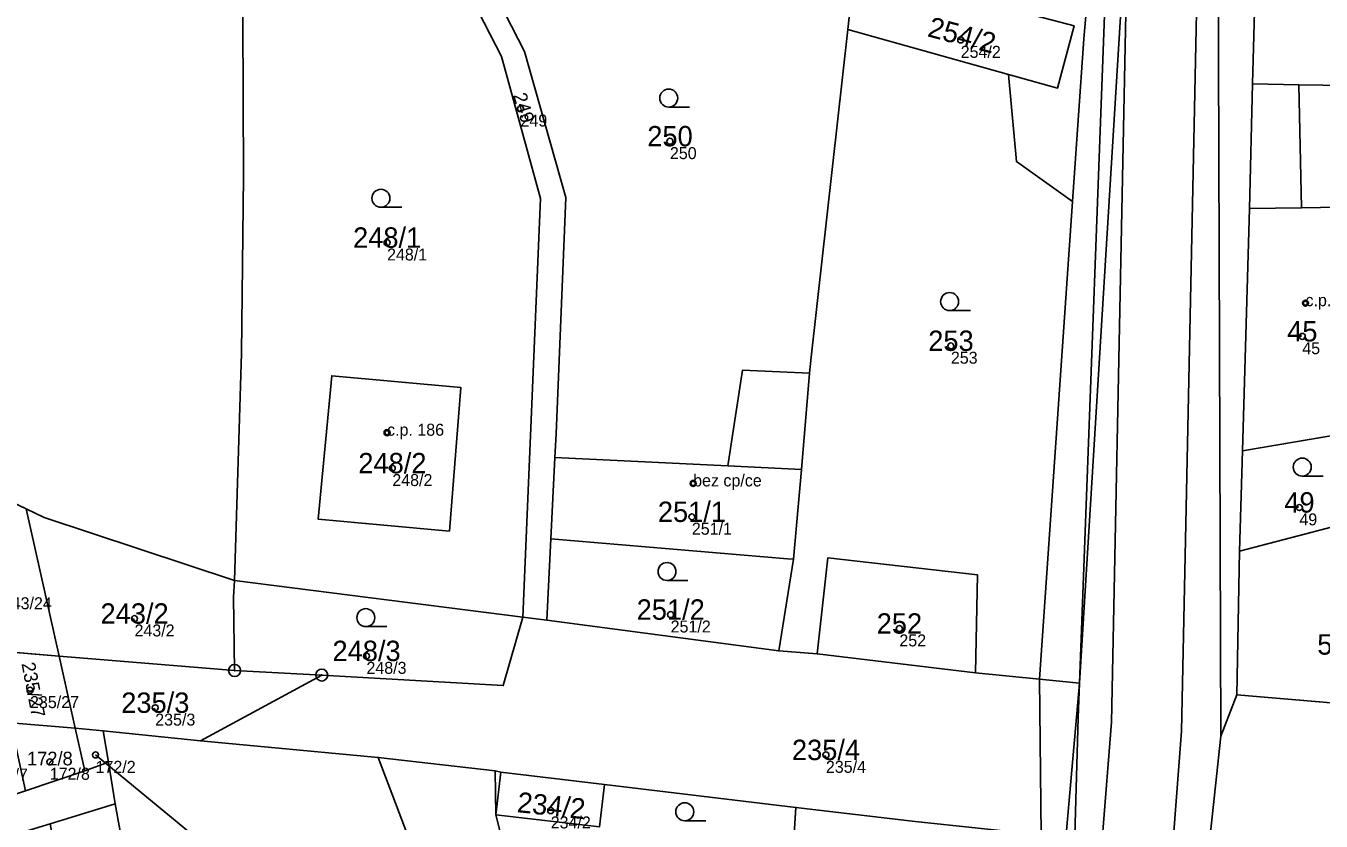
# Model space of a CAD drawing. Extents: x -603967 to -594699, y -1179315 to -1165625.
# Drawn here: x -597528.8 to -597420.7, y -1172664.1 to -1172597.8 of the extents above; entities that cross this region are included whole.
import ezdxf

# ---------------------------------------------------------------- set-up
doc = ezdxf.new("R2010")
doc.units = 0
for name, color, linetype in [('Definiční body', 7, 'Continuous'), ('Hranice parcel', 7, 'Continuous'), ('Parcelní čísla', 7, 'Continuous'), ('Polygon budovy', 7, 'Continuous'), ('Polygon parcely', 7, 'Continuous'), ('Pop  PČ popisy', 7, 'Continuous'), ('Vnitřní kresba', 7, 'Continuous'), ('Značky bodu BP', 7, 'Continuous'), ('Značky budov', 7, 'Continuous'), ('Značky kultur', 7, 'Continuous')]:
    doc.layers.add(name, color=color, linetype=linetype)

msp = doc.modelspace()

# ---------------------------------------------------------------- linework, layer by layer
at = {"layer": 'Definiční body'}
for centre in [(-597450.74, -1172598.93994), (-597487.48, -1172604.66994), (-597475.01, -1172607.38994), (-597498.62, -1172615.84994), (-597421.96, -1172620.89994), (-597422.23, -1172623.66994), (-597451.56, -1172624.45994), (-597498.62, -1172631.70994), (-597498.18, -1172634.66994), (-597473.07, -1172635.93994), (-597422.47, -1172637.94994), (-597473.18, -1172638.72994), (-597474.95, -1172646.88994), (-597519.7, -1172647.21994), (-597455.86, -1172648.04994), (-597500.34, -1172650.33994), (-597528.42, -1172653.19994), (-597517.97, -1172654.65994), (-597522.95, -1172658.59994), (-597461.99, -1172658.59994), (-597526.77, -1172659.17994), (-597484.96, -1172663.23994)]:
    msp.add_circle(centre, 0.25, dxfattribs=at)
at = {"layer": 'Hranice parcel'}
for p, q in [((-597460.17, -1172598.07), (-597459.57, -1172592.62)), ((-597446.75, -1172601.81), (-597460.17, -1172598.07)), ((-597426.63, -1172613), (-597426.39, -1172602.61)), ((-597444.15, -1172652.28), (-597441.4, -1172612.41)), ((-597427.23, -1172633.23), (-597426.63, -1172613)), ((-597427.23, -1172633.23), (-597417.57, -1172631.58)), ((-597484.94, -1172640.56), (-597484.61, -1172633.77)), ((-597427.48, -1172641.59), (-597427.23, -1172633.23)), ((-597532, -1172636.53), (-597528.73, -1172638.07)), ((-597528.73, -1172638.07), (-597525.98, -1172650.35)), ((-597415.33, -1172638.42), (-597427.48, -1172641.59)), ((-597485.27, -1172647.36), (-597484.94, -1172640.56)), ((-597465.93, -1172649.91), (-597464.69, -1172642.26)), ((-597427.7, -1172653.59), (-597427.48, -1172641.59)), ((-597449.51, -1172651.74), (-597449.34, -1172643.56)), ((-597511.34, -1172644.04), (-597487.28, -1172647.09)), ((-597487.28, -1172647.09), (-597485.27, -1172647.36)), ((-597485.27, -1172647.36), (-597465.93, -1172649.91)), ((-597525.98, -1172650.35), (-597531.32, -1172649.91)), ((-597465.93, -1172649.91), (-597462.73, -1172650.17)), ((-597525.98, -1172650.35), (-597524.64, -1172656.37)), ((-597511.34, -1172651.55), (-597525.98, -1172650.35)), ((-597462.73, -1172650.17), (-597449.51, -1172651.74)), ((-597514.18, -1172657.42), (-597504.07, -1172651.93)), ((-597511.34, -1172651.55), (-597504.07, -1172651.93)), ((-597449.51, -1172651.74), (-597444.15, -1172652.28)), ((-597444.15, -1172652.28), (-597444.02, -1172665.27)), ((-597444.15, -1172652.28), (-597440.82, -1172652.61)), ((-597429.03, -1172657.03), (-597427.7, -1172653.59)), ((-597427.7, -1172653.59), (-597402.09, -1172655.74)), ((-597524.64, -1172656.37), (-597530.02, -1172655.92)), ((-597524.64, -1172656.37), (-597523.85, -1172659.93)), ((-597522.31, -1172656.59), (-597524.64, -1172656.37)), ((-597514.18, -1172657.42), (-597522.31, -1172656.59)), ((-597522.31, -1172656.59), (-597521.86, -1172659.19)), ((-597499.36, -1172658.8), (-597514.18, -1172657.42)), ((-597429.03, -1172657.03), (-597429.92, -1172665.33)), ((-597523.85, -1172659.93), (-597521.86, -1172659.19)), ((-597521.86, -1172659.19), (-597521.31, -1172662.67)), ((-597489.59, -1172659.93), (-597499.36, -1172658.8)), ((-597528.79, -1172661.59), (-597523.85, -1172659.93)), ((-597489.54, -1172663.6), (-597489.59, -1172659.93)), ((-597464.49, -1172662.97), (-597480.48, -1172661.05)), ((-597521.31, -1172662.67), (-597526.75, -1172664.34)), ((-597464.93, -1172669.55), (-597464.49, -1172662.97)), ((-597488.54, -1172667.57), (-597489.54, -1172663.6))]:
    msp.add_line(p, q, dxfattribs=at)
for points in [[(-597528.05, -1172498.17), (-597518.4, -1172504.13), (-597435.94, -1172563.53), (-597433.57, -1172567.6), (-597431.64, -1172572.1), (-597429.8, -1172578.09), (-597429.17, -1172586.93), (-597429.24, -1172592.29), (-597429.03, -1172657.03)], [(-597495.52, -1172531.46), (-597442.28, -1172569.94), (-597439.98, -1172573.3), (-597438.33, -1172576.99), (-597436.73, -1172586.11), (-597440.82, -1172652.61)], [(-597440.82, -1172652.61), (-597438.34, -1172586.43), (-597438.45, -1172580.46), (-597439.65, -1172576.06), (-597443.41, -1172571.74), (-597495.52, -1172531.46)], [(-597466.04, -1172555.82), (-597441.8, -1172575.89), (-597441.01, -1172577.69), (-597440.3, -1172579.33), (-597440.2, -1172583.46), (-597439.84, -1172591.85), (-597440.47, -1172598.85), (-597441.4, -1172612.41)], [(-597484.61, -1172633.77), (-597484.51, -1172631.8), (-597483.7, -1172612.09), (-597487.15, -1172599.91), (-597496.27, -1172582.09), (-597501.89, -1172569.57)], [(-597487.28, -1172647.09), (-597485.8, -1172612.16), (-597489.08, -1172600.31), (-597497.93, -1172583.04), (-597505.83, -1172574.91)], [(-597426.39, -1172602.61), (-597426.19, -1172595.53), (-597425.51, -1172593.78), (-597428.03, -1172592.65), (-597424.81, -1172584.87)], [(-597511.34, -1172644.04), (-597510.78, -1172625.06), (-597510.59, -1172610.34), (-597510.66, -1172597.14), (-597510.67, -1172594.6), (-597510.68, -1172593.07), (-597510.68, -1172592.44), (-597511.05, -1172591.66)], [(-597459.57, -1172592.62), (-597450.82, -1172595.27), (-597446.2, -1172596.48), (-597442.45, -1172597.46), (-597441.27, -1172597.77), (-597442.65, -1172602.95), (-597446.75, -1172601.81)], [(-597463.35, -1172626.75), (-597463.23, -1172625.41), (-597460.17, -1172598.07)], [(-597441.4, -1172612.41), (-597446.09, -1172609.08), (-597446.75, -1172601.81)], [(-597426.39, -1172602.61), (-597422.52, -1172602.67), (-597418.51, -1172602.73), (-597412.9, -1172602.8), (-597411.99, -1172602.78), (-597408.57, -1172602.69)], [(-597426.63, -1172613), (-597422.29, -1172612.94), (-597419.11, -1172612.9), (-597412.45, -1172611.29), (-597410.82, -1172610.9), (-597409.55, -1172610.59)], [(-597492.45, -1172627.94), (-597493.41, -1172639.92), (-597504.36, -1172638.91), (-597503.24, -1172626.95), (-597492.45, -1172627.94)], [(-597484.61, -1172633.77), (-597470.17, -1172634.48), (-597468.95, -1172626.48), (-597463.35, -1172626.75)], [(-597464.69, -1172642.26), (-597464.04, -1172634.78), (-597463.35, -1172626.75)], [(-597528.73, -1172638.07), (-597527.23, -1172638.78), (-597511.34, -1172644.04)], [(-597484.94, -1172640.56), (-597465.21, -1172642.22), (-597464.69, -1172642.26)], [(-597449.34, -1172643.56), (-597461.83, -1172642.16), (-597462.73, -1172650.17)], [(-597511.34, -1172644.04), (-597511.43, -1172645.44), (-597511.34, -1172651.55)], [(-597504.07, -1172651.93), (-597488.92, -1172652.81), (-597487.28, -1172647.09)], [(-597448.26, -1172765.15), (-597449.51, -1172761.42), (-597446.71, -1172719.46), (-597440.82, -1172652.61)], [(-597440.82, -1172652.61), (-597440.93, -1172655.49), (-597441.21, -1172665.3)], [(-597490.95, -1172680.44), (-597493.05, -1172675.44), (-597499.36, -1172658.8)], [(-597480.48, -1172661.05), (-597489.13, -1172660.02), (-597489.59, -1172659.93)], [(-597480.48, -1172661.05), (-597480.89, -1172664.6), (-597489.54, -1172663.6)], [(-597521.31, -1172662.67), (-597515.43, -1172694.83), (-597511.52, -1172716.63), (-597508.78, -1172742), (-597508.33, -1172749.24)], [(-597464.49, -1172662.97), (-597454.54, -1172664.14), (-597444.02, -1172665.27)]]:
    msp.add_lwpolyline(points, dxfattribs=at)
at = {"layer": 'Polygon budovy'}
for points in [[(-597460.17, -1172598.07), (-597446.75, -1172601.81), (-597442.65, -1172602.95), (-597441.27, -1172597.77), (-597442.45, -1172597.46), (-597446.2, -1172596.48), (-597450.82, -1172595.27), (-597459.57, -1172592.62)], [(-597418.51, -1172602.73), (-597422.52, -1172602.67), (-597422.29, -1172612.94), (-597419.11, -1172612.9), (-597412.45, -1172611.29), (-597411.99, -1172602.78), (-597412.9, -1172602.8)], [(-597427.23, -1172633.23), (-597417.57, -1172631.58), (-597419.11, -1172612.9), (-597422.29, -1172612.94), (-597426.63, -1172613)], [(-597504.36, -1172638.91), (-597493.41, -1172639.92), (-597492.45, -1172627.94), (-597503.24, -1172626.95)], [(-597484.61, -1172633.77), (-597484.94, -1172640.56), (-597465.21, -1172642.22), (-597464.69, -1172642.26), (-597464.04, -1172634.78), (-597470.17, -1172634.48)]]:
    msp.add_lwpolyline(points, close=True, dxfattribs=at)
at = {"layer": 'Polygon parcely'}
for points in [[(-597429.92, -1172665.33), (-597429.03, -1172657.03), (-597429.24, -1172592.29), (-597429.17, -1172586.93), (-597429.8, -1172578.09), (-597431.64, -1172572.1), (-597433.57, -1172567.6), (-597435.94, -1172563.53), (-597518.4, -1172504.13), (-597528.05, -1172498.17), (-597529.32, -1172493.99), (-597512.01, -1172395.8), (-597507.16, -1172367.89)], [(-597532.25, -1172503.88), (-597520.62, -1172513.32), (-597509.01, -1172523.4), (-597500.85, -1172530.35), (-597481.89, -1172547.09), (-597477.95, -1172549.3), (-597473.88, -1172551.53), (-597466.04, -1172555.82), (-597441.8, -1172575.89), (-597441.01, -1172577.69), (-597440.3, -1172579.33), (-597440.2, -1172583.46), (-597439.84, -1172591.85), (-597440.47, -1172598.85), (-597441.4, -1172612.41), (-597444.15, -1172652.28), (-597440.82, -1172652.61), (-597438.34, -1172586.43), (-597438.45, -1172580.46), (-597439.65, -1172576.06), (-597443.41, -1172571.74), (-597495.52, -1172531.46), (-597528.77, -1172505.76)], [(-597528.77, -1172505.76), (-597495.52, -1172531.46), (-597442.28, -1172569.94), (-597439.98, -1172573.3), (-597438.33, -1172576.99), (-597436.73, -1172586.11), (-597440.82, -1172652.61), (-597440.93, -1172655.49), (-597441.21, -1172665.3)], [(-597532, -1172636.53), (-597528.73, -1172638.07), (-597527.23, -1172638.78), (-597511.34, -1172644.04), (-597510.78, -1172625.06), (-597510.59, -1172610.34), (-597510.66, -1172597.14), (-597510.67, -1172594.6), (-597510.68, -1172593.07), (-597510.68, -1172592.44), (-597511.05, -1172591.66), (-597517.73, -1172577.53), (-597519.05, -1172571.45), (-597519.44, -1172571.44), (-597536.12, -1172570.19)], [(-597429.24, -1172592.29), (-597429.03, -1172657.03), (-597427.7, -1172653.59), (-597427.48, -1172641.59), (-597427.23, -1172633.23), (-597426.63, -1172613), (-597426.39, -1172602.61), (-597426.19, -1172595.53)], [(-597402.09, -1172655.74), (-597427.7, -1172653.59), (-597429.03, -1172657.03), (-597429.92, -1172665.33)], [(-597488.54, -1172667.57), (-597489.54, -1172663.6), (-597489.59, -1172659.93), (-597499.36, -1172658.8), (-597493.05, -1172675.44)]]:
    msp.add_lwpolyline(points, dxfattribs=at)
for points in [[(-597495.52, -1172531.46), (-597443.41, -1172571.74), (-597439.65, -1172576.06), (-597438.45, -1172580.46), (-597438.34, -1172586.43), (-597440.82, -1172652.61), (-597436.73, -1172586.11), (-597438.33, -1172576.99), (-597439.98, -1172573.3), (-597442.28, -1172569.94)], [(-597441.27, -1172597.77), (-597442.65, -1172602.95), (-597446.75, -1172601.81), (-597446.09, -1172609.08), (-597441.4, -1172612.41), (-597440.47, -1172598.85), (-597439.84, -1172591.85), (-597440.2, -1172583.46), (-597440.3, -1172579.33), (-597441.01, -1172577.69), (-597441.8, -1172575.89), (-597466.04, -1172555.82), (-597469.1, -1172564.5), (-597475.64, -1172577.53), (-597477.75, -1172581.98), (-597477.85, -1172582.21), (-597471.27, -1172585.2), (-597459.5, -1172590.23), (-597459.57, -1172592.62), (-597450.82, -1172595.27), (-597446.2, -1172596.48), (-597442.45, -1172597.46)], [(-597493.46, -1172568.87), (-597495.24, -1172572.96), (-597501.89, -1172569.57), (-597496.27, -1172582.09), (-597487.15, -1172599.91), (-597483.7, -1172612.09), (-597484.51, -1172631.8), (-597484.61, -1172633.77), (-597470.17, -1172634.48), (-597468.95, -1172626.48), (-597463.35, -1172626.75), (-597463.23, -1172625.41), (-597460.17, -1172598.07), (-597459.57, -1172592.62), (-597459.5, -1172590.23), (-597471.27, -1172585.2), (-597477.85, -1172582.21), (-597477.75, -1172581.98), (-597485.47, -1172578.76), (-597487.24, -1172576.43), (-597490.24, -1172573.31)], [(-597483.7, -1172612.09), (-597487.15, -1172599.91), (-597496.27, -1172582.09), (-597501.89, -1172569.57), (-597502.19, -1172569.42), (-597505.83, -1172574.91), (-597497.93, -1172583.04), (-597489.08, -1172600.31), (-597485.8, -1172612.16), (-597487.28, -1172647.09), (-597485.27, -1172647.36), (-597484.94, -1172640.56), (-597484.61, -1172633.77), (-597484.51, -1172631.8)], [(-597511.34, -1172644.04), (-597487.28, -1172647.09), (-597485.8, -1172612.16), (-597489.08, -1172600.31), (-597497.93, -1172583.04), (-597505.83, -1172574.91), (-597511, -1172575.9), (-597516.78, -1172577.33), (-597517.73, -1172577.53), (-597511.05, -1172591.66), (-597510.68, -1172592.44), (-597510.68, -1172593.07), (-597510.67, -1172594.6), (-597510.66, -1172597.14), (-597510.59, -1172610.34), (-597510.78, -1172625.06)], [(-597412.9, -1172602.8), (-597411.99, -1172602.78), (-597408.57, -1172602.69), (-597407.97, -1172602.77), (-597404.91, -1172596.01), (-597409.72, -1172594.41), (-597409.1, -1172592.88), (-597417.43, -1172589.67), (-597424.81, -1172584.87), (-597428.03, -1172592.65), (-597425.51, -1172593.78), (-597426.19, -1172595.53), (-597426.39, -1172602.61), (-597422.52, -1172602.67), (-597418.51, -1172602.73)], [(-597459.57, -1172592.62), (-597460.17, -1172598.07), (-597446.75, -1172601.81), (-597442.65, -1172602.95), (-597441.27, -1172597.77), (-597442.45, -1172597.46), (-597446.2, -1172596.48), (-597450.82, -1172595.27)], [(-597446.09, -1172609.08), (-597446.75, -1172601.81), (-597460.17, -1172598.07), (-597463.23, -1172625.41), (-597463.35, -1172626.75), (-597464.04, -1172634.78), (-597464.69, -1172642.26), (-597465.93, -1172649.91), (-597462.73, -1172650.17), (-597461.83, -1172642.16), (-597449.34, -1172643.56), (-597449.51, -1172651.74), (-597444.15, -1172652.28), (-597441.4, -1172612.41)], [(-597408.57, -1172602.69), (-597411.99, -1172602.78), (-597412.9, -1172602.8), (-597418.51, -1172602.73), (-597422.52, -1172602.67), (-597426.39, -1172602.61), (-597426.63, -1172613), (-597422.29, -1172612.94), (-597419.11, -1172612.9), (-597412.45, -1172611.29), (-597410.82, -1172610.9), (-597409.55, -1172610.59)], [(-597409.55, -1172610.59), (-597410.82, -1172610.9), (-597412.45, -1172611.29), (-597419.11, -1172612.9), (-597422.29, -1172612.94), (-597426.63, -1172613), (-597427.23, -1172633.23), (-597417.57, -1172631.58), (-597408.93, -1172627.69), (-597404.22, -1172626.3), (-597406.12, -1172619.41), (-597401.51, -1172618.14), (-597403.96, -1172609.24)], [(-597492.45, -1172627.94), (-597493.41, -1172639.92), (-597504.36, -1172638.91), (-597503.24, -1172626.95)], [(-597492.45, -1172627.94), (-597503.24, -1172626.95), (-597504.36, -1172638.91), (-597493.41, -1172639.92)], [(-597465.21, -1172642.22), (-597464.69, -1172642.26), (-597464.04, -1172634.78), (-597463.35, -1172626.75), (-597468.95, -1172626.48), (-597470.17, -1172634.48), (-597484.61, -1172633.77), (-597484.94, -1172640.56)], [(-597427.23, -1172633.23), (-597427.48, -1172641.59), (-597415.33, -1172638.42), (-597417.57, -1172631.58)], [(-597531.32, -1172649.91), (-597525.98, -1172650.35), (-597528.73, -1172638.07), (-597532, -1172636.53), (-597534.36, -1172635.88)], [(-597525.98, -1172650.35), (-597511.34, -1172651.55), (-597511.43, -1172645.44), (-597511.34, -1172644.04), (-597527.23, -1172638.78), (-597528.73, -1172638.07)], [(-597404.42, -1172648.01), (-597411.69, -1172650.18), (-597415.33, -1172638.42), (-597427.48, -1172641.59), (-597427.7, -1172653.59), (-597402.09, -1172655.74), (-597403.98, -1172649.46)], [(-597485.27, -1172647.36), (-597465.93, -1172649.91), (-597464.69, -1172642.26), (-597465.21, -1172642.22), (-597484.94, -1172640.56)], [(-597461.83, -1172642.16), (-597462.73, -1172650.17), (-597449.51, -1172651.74), (-597449.34, -1172643.56)], [(-597488.92, -1172652.81), (-597487.28, -1172647.09), (-597511.34, -1172644.04), (-597511.43, -1172645.44), (-597511.34, -1172651.55), (-597504.07, -1172651.93)], [(-597480.48, -1172661.05), (-597464.49, -1172662.97), (-597454.54, -1172664.14), (-597444.02, -1172665.27), (-597444.15, -1172652.28), (-597449.51, -1172651.74), (-597462.73, -1172650.17), (-597465.93, -1172649.91), (-597485.27, -1172647.36), (-597487.28, -1172647.09), (-597488.92, -1172652.81), (-597504.07, -1172651.93), (-597514.18, -1172657.42), (-597499.36, -1172658.8), (-597489.59, -1172659.93), (-597489.13, -1172660.02)], [(-597525.98, -1172650.35), (-597531.32, -1172649.91), (-597530.02, -1172655.92), (-597524.64, -1172656.37)], [(-597504.07, -1172651.93), (-597511.34, -1172651.55), (-597525.98, -1172650.35), (-597524.64, -1172656.37), (-597522.31, -1172656.59), (-597514.18, -1172657.42)], [(-597452.39, -1172770.14), (-597452.66, -1172773.99), (-597447.18, -1172776.82), (-597447.06, -1172773.1), (-597448.26, -1172765.15), (-597449.51, -1172761.42), (-597446.71, -1172719.46), (-597440.82, -1172652.61), (-597444.15, -1172652.28), (-597444.02, -1172665.27), (-597444.5, -1172671.49), (-597445, -1172677.58), (-597445.9, -1172689.58), (-597446.7, -1172699.66), (-597447.29, -1172707.3), (-597448.24, -1172719.56), (-597449.05, -1172730.7), (-597449.51, -1172737.32), (-597450.17, -1172745.43), (-597450.71, -1172751.71), (-597451.33, -1172759.71), (-597452.13, -1172765.52)], [(-597441.21, -1172665.3), (-597440.93, -1172655.49), (-597440.82, -1172652.61), (-597446.71, -1172719.46), (-597449.51, -1172761.42), (-597448.26, -1172765.15), (-597447.73, -1172758.8), (-597445.71, -1172729.58), (-597443.63, -1172699.25)], [(-597524.64, -1172656.37), (-597530.02, -1172655.92), (-597528.79, -1172661.59), (-597523.85, -1172659.93)], [(-597522.31, -1172656.59), (-597524.64, -1172656.37), (-597523.85, -1172659.93), (-597521.86, -1172659.19)], [(-597508.78, -1172742), (-597508.33, -1172749.24), (-597483.85, -1172750.31), (-597483.66, -1172745.7), (-597483.29, -1172735.25), (-597483.7, -1172727.94), (-597485.35, -1172710.64), (-597492.47, -1172711.84), (-597494.67, -1172698.83), (-597487.55, -1172697.63), (-597490.95, -1172680.44), (-597493.05, -1172675.44), (-597499.36, -1172658.8), (-597514.18, -1172657.42), (-597522.31, -1172656.59), (-597521.86, -1172659.19), (-597521.31, -1172662.67), (-597515.43, -1172694.83), (-597511.52, -1172716.63)], [(-597557.04, -1172679.77), (-597545.49, -1172673.32), (-597542.15, -1172671.52), (-597534.3, -1172667.32), (-597531.33, -1172665.74), (-597526.75, -1172664.34), (-597521.31, -1172662.67), (-597521.86, -1172659.19), (-597523.85, -1172659.93), (-597528.79, -1172661.59), (-597531.93, -1172662.65), (-597535.51, -1172664.61), (-597542.96, -1172668.63), (-597546.76, -1172670.68), (-597557.51, -1172676.47), (-597560.36, -1172678.01), (-597560.72, -1172681.78)], [(-597489.59, -1172659.93), (-597489.54, -1172663.6), (-597480.89, -1172664.6), (-597480.48, -1172661.05), (-597489.13, -1172660.02)], [(-597464.93, -1172669.55), (-597464.49, -1172662.97), (-597480.48, -1172661.05), (-597480.89, -1172664.6), (-597489.54, -1172663.6), (-597488.54, -1172667.57), (-597468.37, -1172669.27)], [(-597513.43, -1172774.55), (-597508.93, -1172775.18), (-597507.34, -1172765.31), (-597508.33, -1172749.24), (-597508.78, -1172742), (-597511.52, -1172716.63), (-597515.43, -1172694.83), (-597521.31, -1172662.67), (-597526.75, -1172664.34), (-597519.7, -1172703.49), (-597513.68, -1172737.28), (-597512.99, -1172772.07)], [(-597464.49, -1172662.97), (-597464.93, -1172669.55), (-597461.05, -1172669.88), (-597452.88, -1172670.67), (-597444.5, -1172671.49), (-597444.02, -1172665.27), (-597454.54, -1172664.14)]]:
    msp.add_lwpolyline(points, close=True, dxfattribs=at)
at = {"layer": 'Pop  PČ popisy'}
msp.add_line((-597522.95, -1172658.6), (-597514.54, -1172665.52), dxfattribs=at)
at = {"layer": 'Vnitřní kresba'}
for p, q in [((-597438.15, -1172655.85), (-597436.73, -1172586.11)), ((-597430.97, -1172591.72), (-597432.3, -1172656.61)), ((-597422.29, -1172612.94), (-597422.52, -1172602.67)), ((-597470.17, -1172634.48), (-597464.04, -1172634.78)), ((-597438.91, -1172665.32), (-597438.15, -1172655.85)), ((-597432.3, -1172656.61), (-597432.99, -1172665.38)), ((-597489.54, -1172663.6), (-597489.13, -1172660.02))]:
    msp.add_line(p, q, dxfattribs=at)
at = {"layer": 'Značky bodu BP'}
for centre, radius in [((-597511.34, -1172651.54988), 0.5), ((-597511.34, -1172651.54988), 0.0303), ((-597504.07, -1172651.92988), 0.5), ((-597504.07, -1172651.92988), 0.0303)]:
    msp.add_circle(centre, radius, dxfattribs=at)
at = {"layer": 'Značky budov'}
for centre in [(-597421.9668, -1172620.89916), (-597498.6268, -1172631.70916), (-597473.0768, -1172635.93916)]:
    msp.add_circle(centre, 0.175, dxfattribs=at)
at = {"layer": 'Značky kultur'}
for p, q in [((-597475.113, -1172604.54), (-597473.363, -1172604.54)), ((-597499.133, -1172612.9), (-597497.383, -1172612.9)), ((-597451.663, -1172621.52), (-597449.913, -1172621.52)), ((-597422.233, -1172635.33), (-597420.483, -1172635.33)), ((-597475.253, -1172644.04), (-597473.503, -1172644.04)), ((-597500.393, -1172647.89), (-597498.643, -1172647.89)), ((-597473.773, -1172664.09), (-597472.023, -1172664.09))]:
    msp.add_line(p, q, dxfattribs=at)
for centre in [(-597475.11286, -1172603.78981), (-597499.13286, -1172612.14981), (-597451.66286, -1172620.76981), (-597422.23286, -1172634.57981), (-597475.25286, -1172643.28981), (-597500.39286, -1172647.13981), (-597473.77286, -1172663.33981)]:
    msp.add_circle(centre, 0.75, dxfattribs=at)

# ---------------------------------------------------------------- texts
at = {"layer": 'Definiční body'}
for s, p in [('254/2', (-597450.74, -1172600.429)), ('249', (-597487.48, -1172606.159)), ('250', (-597475.01, -1172608.879)), ('248/1', (-597498.62, -1172617.339)), ('c.p. 46', (-597421.96, -1172621.15)), ('45', (-597422.23, -1172625.159)), ('253', (-597451.56, -1172625.949)), ('c.p. 186', (-597498.62, -1172631.96)), ('248/2', (-597498.18, -1172636.159)), ('bez cp/ce', (-597473.07, -1172636.19)), ('251/1', (-597473.18, -1172640.219)), ('49', (-597422.47, -1172639.439)), ('243/24', (-597530.69, -1172646.439)), ('243/2', (-597519.7, -1172648.709)), ('251/2', (-597474.95, -1172648.379)), ('252', (-597455.86, -1172649.539)), ('248/3', (-597500.34, -1172651.829)), ('235/27', (-597528.42, -1172654.689)), ('235/3', (-597517.97, -1172656.149)), ('172/7', (-597531.94, -1172660.729)), ('172/8', (-597526.77, -1172660.669)), ('172/2', (-597522.95, -1172660.089)), ('235/4', (-597461.99, -1172660.089)), ('234/2', (-597484.96, -1172664.729))]:
    msp.add_text(s, height=0.999996, dxfattribs=at).set_placement(p)
at = {"layer": 'Parcelní čísla'}
for s, height, rotation, p in [('254/2', 1.699998, 345, (-597453.589, -1172598.616)), ('249', 1.14, 287, (-597488.123, -1172603.54)), ('235/27', 1.14, 281, (-597529.143, -1172650.972)), ('234/2', 1.699998, 354, (-597487.824, -1172663.366))]:
    msp.add_text(s, height=height, rotation=rotation, dxfattribs=at).set_placement(p)
for s, height, p in [('250', 1.699998, (-597476.9, -1172607.815)), ('248/1', 1.699998, (-597501.456, -1172616.275)), ('45', 1.699998, (-597423.49, -1172624.095)), ('253', 1.699998, (-597453.45, -1172624.885)), ('248/2', 1.699998, (-597501.016, -1172635.095)), ('49', 1.699998, (-597423.73, -1172638.375)), ('251/1', 1.699998, (-597476.016, -1172639.155)), ('251/2', 1.699998, (-597477.786, -1172647.315)), ('243/2', 1.699998, (-597522.536, -1172647.645)), ('252', 1.699998, (-597457.75, -1172648.475)), ('248/3', 1.699998, (-597503.176, -1172650.765)), ('50', 1.699998, (-597420.98, -1172650.225)), ('235/3', 1.699998, (-597520.806, -1172655.085)), ('235/4', 1.699998, (-597464.826, -1172659.025)), ('172/8', 1.14, (-597528.671, -1172659.465))]:
    msp.add_text(s, height=height, dxfattribs=at).set_placement(p)

doc.saveas('drawing.dxf')
